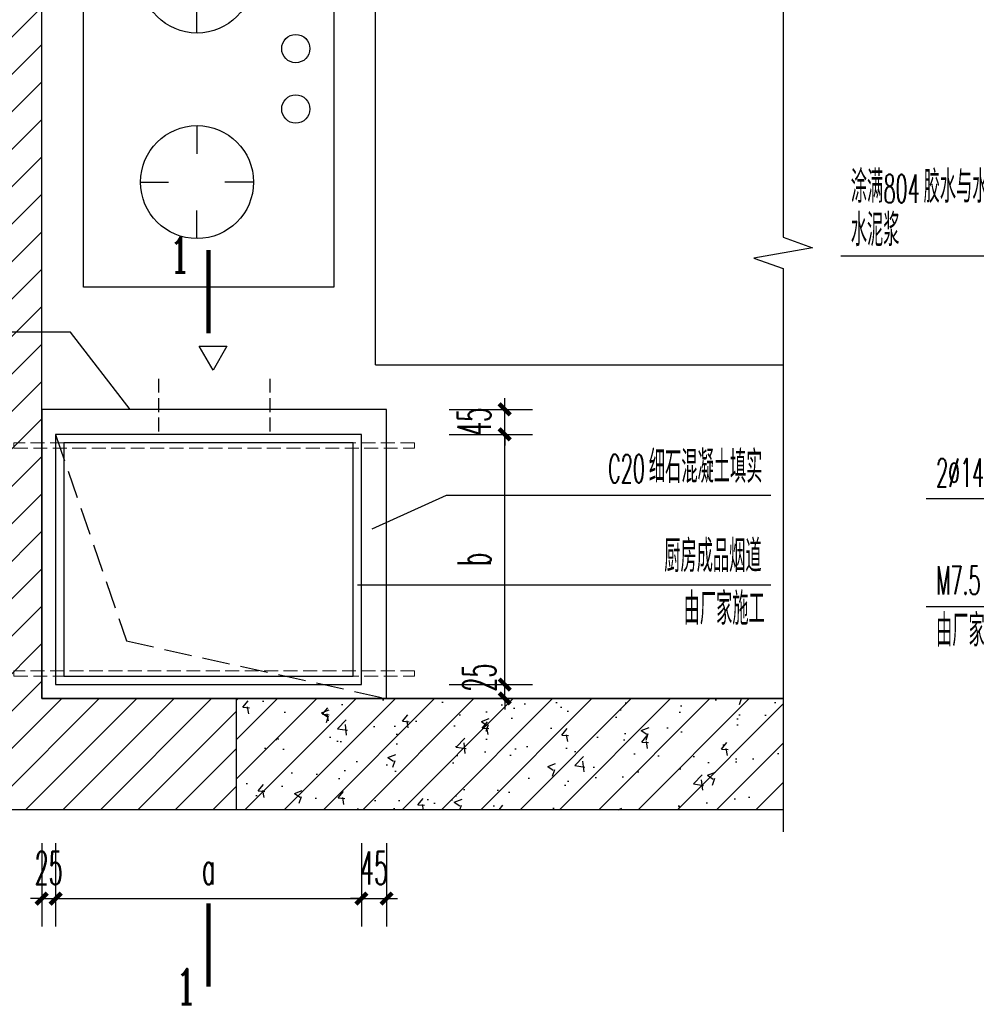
# Model space of a CAD drawing. Extents: x 1779708 to 7299578, y -1121471 to 88434.
# Tile 923 of 1056: x 6939071 to 6939931, y -942554 to -941669. Entities that reach past the tile are written whole.
import ezdxf

# ---------------------------------------------------------------- set-up
doc = ezdxf.new("R2010")
doc.units = 0
doc.header["$LTSCALE"] = 1000
doc.header["$MEASUREMENT"] = 0
doc.linetypes.add('DASH', pattern=[0.35, 0.25, -0.1])
doc.layers.get('0').update_dxf_attribs({"linetype": 'CONTINUOUS'})
doc.layers.get('Defpoints').update_dxf_attribs({"linetype": 'CONTINUOUS'})
doc.layers.add('1', color=1, linetype='CONTINUOUS', lineweight=13)
for name, color, linetype in [('DIM_LEAD', 3, 'CONTINUOUS'), ('DIM_SYMB', 3, 'CONTINUOUS'), ('PUB_DIM', 3, 'CONTINUOUS'), ('PUB_HATCH', 8, 'CONTINUOUS'), ('PUB_TEXT', 7, 'CONTINUOUS'), ('unit-B01$0$LVTRY', 6, 'CONTINUOUS'), ('unit-B01$0$厨具', 6, 'CONTINUOUS'), ('WALL', 255, 'CONTINUOUS'), ('柱', 190, 'CONTINUOUS'), ('烟道', 8, 'CONTINUOUS')]:
    doc.layers.add(name, color=color, linetype=linetype)
doc.styles.add('_TCH_DIM', font='SIMPLEX.shx', dxfattribs={"width": 0.7, "bigfont": 'GBCBIG.shx'})
doc.styles.add('_TCH_DIM_T3', font='SIMPLEX.shx', dxfattribs={"width": 0.4941176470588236, "bigfont": 'GBCBIG.shx'})
doc.styles.add('_TCH_LABEL', font='COMPLEX', dxfattribs={"bigfont": 'GBCBIG'})
doc.dimstyles.new('_TCH_ARCH&&20', dxfattribs={"dimtxt": 59.5, "dimasz": 20, "dimexe": 50, "dimexo": 60, "dimgap": 25.25, "dimtad": 1, "dimdec": 0, "dimzin": 0, "dimdsep": 46, "dimtxsty": '_TCH_DIM_T3', "dimblk": 'ARCHTICK', "dimcen": 0.09, "dimdle": 30, "dimclrt": 7, "dimazin": 2, "dimtfac": 1, "dimtdec": 0, "dimtix": 1, "dimtmove": 2, "dimatfit": 3, "dimfxl": 250, "dimtolj": 1, "dimtzin": 0, "dimarcsym": 0})

# ---------------------------------------------------------------- blocks, each defined once
blk = doc.blocks.new('unit-B01$0$煤气灶')
for p, q in [((-375.0004999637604, 0), (375.000500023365, 0)), ((-375.0004999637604, -450), (-375.0004999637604, 0)), ((375.000500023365, 0), (375.000500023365, -450)), ((-185.7431013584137, -102.0449948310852), (-185.7431013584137, -152.8449950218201)), ((183.8461555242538, -102.0449948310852), (183.8461555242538, -152.8449950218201)), ((-287.3431013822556, -203.6449947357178), (-236.5431013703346, -203.6449947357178)), ((-84.14310139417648, -203.6449947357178), (-134.9431013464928, -203.6449947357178)), ((82.24615556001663, -203.6449947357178), (133.0461555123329, -203.6449947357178)), ((285.4461555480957, -203.6449947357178), (234.6461555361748, -203.6449947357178)), ((-185.7431013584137, -305.2449951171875), (-185.7431013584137, -254.4449949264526)), ((183.8461555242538, -305.2449951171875), (183.8461555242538, -254.4449949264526)), ((375.000500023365, -450), (-375.0004999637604, -450))]:
    blk.add_line(p, q)
for centre, radius in [((-185.7414886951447, -204.2174429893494), 101.6), ((183.8445428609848, -204.2174429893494), 101.6), ((-54.28363186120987, -381.8618884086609), 25.4), ((54.28363198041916, -381.8618884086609), 25.4)]:
    blk.add_circle(centre, radius)
blk = doc.blocks.new('A$C159446C9')
at = {"layer": '烟道', "linetype": 'DASH'}
for p, q in [((5.906139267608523e-05, 43.30133098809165), (25.00005906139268, 6.079880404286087e-05)), ((50.00005906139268, 43.30133098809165), (5.906139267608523e-05, 43.30133098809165)), ((25.00005906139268, 6.079880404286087e-05), (50.00005906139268, 43.30133098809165))]:
    blk.add_line(p, q, dxfattribs=at)
blk = doc.blocks.new('_ArchTick')
at = {"color": 0, "linetype": 'ByBlock', "const_width": 0.4}
blk.add_lwpolyline([(-0.5, -0.5), (0.5, 0.5)], dxfattribs=at)
blk = doc.blocks.new('*D6888')
at = {"layer": 'Defpoints', "color": 0, "transparency": 16777216}
for p in [(1116.359685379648, 1039.536179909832), (1276.359685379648, 1039.536179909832), (1116.359685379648, 994.5361799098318)]:
    blk.add_point(p, dxfattribs=at)
at = {"layer": 'PUB_DIM', "color": 0, "lineweight": -2, "transparency": 16777216}
for p, q in [((1276.359685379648, 1039.536179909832), (1276.359685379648, 1059.536179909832)), ((1176.359685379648, 1039.536179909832), (1326.359685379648, 1039.536179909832)), ((1276.359685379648, 994.5361799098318), (1276.359685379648, 1039.536179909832)), ((1176.359685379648, 994.5361799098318), (1326.359685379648, 994.5361799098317)), ((1276.359685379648, 994.5361799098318), (1276.359685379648, 974.5361799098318))]:
    blk.add_line(p, q, dxfattribs=at)
at = {"layer": 'PUB_DIM', "color": 0, "lineweight": -2, "transparency": 16777216, "xscale": 20, "yscale": 20, "zscale": 20}
for p, rotation in [((1276.359685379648, 1039.536179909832), 270), ((1276.359685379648, 994.5361799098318), 90)]:
    blk.add_blockref('_ArchTick', p, dxfattribs=dict(at, rotation=rotation))
at = {"layer": 'PUB_DIM', "color": 7, "transparency": 16777216, "insert": (1221.359685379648, 1017.036179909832), "char_height": 59.5, "attachment_point": 5, "rotation": 90, "style": '_TCH_DIM_T3'}
blk.add_mtext('\\A1;45', dxfattribs=at)
blk = doc.blocks.new('*D6889')
at = {"layer": 'Defpoints', "color": 0, "transparency": 16777216}
for p in [(1116.359685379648, 994.5361799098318), (1276.359685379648, 994.5361799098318), (1116.359685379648, 544.5361799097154)]:
    blk.add_point(p, dxfattribs=at)
at = {"layer": 'PUB_DIM', "color": 0, "lineweight": -2, "transparency": 16777216}
for p, q in [((1276.359685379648, 514.5361799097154), (1276.359685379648, 1024.536179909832)), ((1176.359685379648, 994.5361799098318), (1326.359685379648, 994.5361799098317)), ((1176.359685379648, 544.5361799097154), (1326.359685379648, 544.5361799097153))]:
    blk.add_line(p, q, dxfattribs=at)
at = {"layer": 'PUB_DIM', "color": 0, "lineweight": -2, "transparency": 16777216, "xscale": 20, "yscale": 20, "zscale": 20}
for p, rotation in [((1276.359685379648, 994.5361799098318), 90), ((1276.359685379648, 544.5361799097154), 270)]:
    blk.add_blockref('_ArchTick', p, dxfattribs=dict(at, rotation=rotation))
at = {"layer": 'PUB_DIM', "color": 7, "transparency": 16777216, "insert": (1221.359685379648, 769.5361799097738), "char_height": 59.5, "attachment_point": 5, "rotation": 90, "style": '_TCH_DIM_T3'}
blk.add_mtext('\\A1;b', dxfattribs=at)
blk = doc.blocks.new('*D6890')
at = {"layer": 'Defpoints', "color": 0, "transparency": 16777216}
for p in [(1116.359685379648, 544.5361799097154), (1276.359685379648, 544.5361799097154), (1116.359685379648, 519.5361799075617)]:
    blk.add_point(p, dxfattribs=at)
at = {"layer": 'PUB_DIM', "color": 0, "lineweight": -2, "transparency": 16777216}
for p, q in [((1276.359685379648, 544.5361799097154), (1276.359685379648, 564.5361799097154)), ((1176.359685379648, 544.5361799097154), (1326.359685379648, 544.5361799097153)), ((1276.359685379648, 519.5361799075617), (1276.359685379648, 544.5361799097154)), ((1176.359685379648, 519.5361799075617), (1326.359685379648, 519.5361799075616)), ((1276.359685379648, 519.5361799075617), (1276.359685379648, 499.5361799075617))]:
    blk.add_line(p, q, dxfattribs=at)
at = {"layer": 'PUB_DIM', "color": 0, "lineweight": -2, "transparency": 16777216, "xscale": 20, "yscale": 20, "zscale": 20}
for p, rotation in [((1276.359685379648, 544.5361799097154), 270), ((1276.359685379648, 519.5361799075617), 90)]:
    blk.add_blockref('_ArchTick', p, dxfattribs=dict(at, rotation=rotation))
at = {"layer": 'PUB_DIM', "color": 7, "transparency": 16777216, "insert": (1230.843874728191, 556.8062547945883), "char_height": 59.5, "attachment_point": 5, "rotation": 90, "style": '_TCH_DIM_T3'}
blk.add_mtext('\\A1;25', dxfattribs=at)
blk = doc.blocks.new('*D6891')
at = {"layer": 'Defpoints', "color": 0, "transparency": 16777216}
for p in [(443.8110146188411, 319.536179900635), (468.8110145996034, 319.536179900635), (468.8110145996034, 159.5361799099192)]:
    blk.add_point(p, dxfattribs=at)
at = {"layer": 'PUB_DIM', "color": 0, "lineweight": -2, "transparency": 16777216}
for p, q in [((443.8110146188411, 259.536179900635), (443.8110146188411, 109.5361799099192)), ((468.8110145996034, 259.536179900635), (468.8110145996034, 109.5361799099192)), ((443.8110146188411, 159.5361799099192), (423.8110146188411, 159.5361799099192)), ((443.8110146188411, 159.5361799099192), (468.8110145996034, 159.5361799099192)), ((468.8110145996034, 159.5361799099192), (488.8110145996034, 159.5361799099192))]:
    blk.add_line(p, q, dxfattribs=at)
at = {"layer": 'PUB_DIM', "color": 0, "lineweight": -2, "transparency": 16777216, "xscale": 20, "yscale": 20, "zscale": 20}
blk.add_blockref('_ArchTick', (443.8110146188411, 159.5361799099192), dxfattribs=at)
at = {"layer": 'PUB_DIM', "color": 0, "lineweight": -2, "transparency": 16777216, "xscale": 20, "yscale": 20, "zscale": 20, "rotation": 180}
blk.add_blockref('_ArchTick', (468.8110145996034, 159.5361799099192), dxfattribs=at)
at = {"layer": 'PUB_DIM', "color": 7, "transparency": 16777216, "insert": (456.3110146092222, 214.5361799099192), "char_height": 59.5, "attachment_point": 5, "style": '_TCH_DIM_T3'}
blk.add_mtext('\\A1;25', dxfattribs=at)
blk = doc.blocks.new('*D6892')
at = {"layer": 'Defpoints', "color": 0, "transparency": 16777216}
for p in [(468.8110145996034, 319.536179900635), (1018.811014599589, 319.5361799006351), (1018.811014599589, 159.5361799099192)]:
    blk.add_point(p, dxfattribs=at)
at = {"layer": 'PUB_DIM', "color": 0, "lineweight": -2, "transparency": 16777216}
for p, q in [((468.8110145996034, 259.536179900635), (468.8110145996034, 109.5361799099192)), ((1018.811014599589, 259.5361799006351), (1018.811014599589, 109.5361799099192)), ((438.8110145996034, 159.5361799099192), (1048.811014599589, 159.5361799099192))]:
    blk.add_line(p, q, dxfattribs=at)
at = {"layer": 'PUB_DIM', "color": 0, "lineweight": -2, "transparency": 16777216, "xscale": 20, "yscale": 20, "zscale": 20, "rotation": 180}
blk.add_blockref('_ArchTick', (468.8110145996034, 159.5361799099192), dxfattribs=at)
at = {"layer": 'PUB_DIM', "color": 0, "lineweight": -2, "transparency": 16777216, "xscale": 20, "yscale": 20, "zscale": 20}
blk.add_blockref('_ArchTick', (1018.811014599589, 159.5361799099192), dxfattribs=at)
at = {"layer": 'PUB_DIM', "color": 7, "transparency": 16777216, "insert": (743.8110145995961, 214.5361799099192), "char_height": 59.5, "attachment_point": 5, "style": '_TCH_DIM_T3'}
blk.add_mtext('\\A1;a', dxfattribs=at)
blk = doc.blocks.new('*D6893')
at = {"layer": 'Defpoints', "color": 0, "transparency": 16777216}
for p in [(1018.811014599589, 319.5361799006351), (1063.811014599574, 319.5361799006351), (1063.811014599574, 159.5361799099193)]:
    blk.add_point(p, dxfattribs=at)
at = {"layer": 'PUB_DIM', "color": 0, "lineweight": -2, "transparency": 16777216}
for p, q in [((1018.811014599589, 259.5361799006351), (1018.811014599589, 109.5361799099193)), ((1063.811014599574, 259.5361799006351), (1063.811014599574, 109.5361799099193)), ((1018.811014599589, 159.5361799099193), (998.8110145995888, 159.5361799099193)), ((1018.811014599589, 159.5361799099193), (1063.811014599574, 159.5361799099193)), ((1063.811014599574, 159.5361799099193), (1083.811014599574, 159.5361799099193))]:
    blk.add_line(p, q, dxfattribs=at)
at = {"layer": 'PUB_DIM', "color": 0, "lineweight": -2, "transparency": 16777216, "xscale": 20, "yscale": 20, "zscale": 20}
blk.add_blockref('_ArchTick', (1018.811014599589, 159.5361799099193), dxfattribs=at)
at = {"layer": 'PUB_DIM', "color": 0, "lineweight": -2, "transparency": 16777216, "xscale": 20, "yscale": 20, "zscale": 20, "rotation": 180}
blk.add_blockref('_ArchTick', (1063.811014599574, 159.5361799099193), dxfattribs=at)
at = {"layer": 'PUB_DIM', "color": 7, "transparency": 16777216, "insert": (1041.311014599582, 214.5361799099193), "char_height": 59.5, "attachment_point": 5, "style": '_TCH_DIM_T3'}
blk.add_mtext('\\A1;45', dxfattribs=at)
blk = doc.blocks.new('A$C516E6793')
at = {"layer": 'DIM_LEAD'}
for p, q in [((584.5776374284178, 858.1503108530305), (-7.722568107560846, 858.1503108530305)), ((584.5776374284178, 421.4542286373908), (145.6913614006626, 421.4542286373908)), ((584.5776374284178, 227.6412636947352), (145.6913614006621, 227.6412636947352))]:
    blk.add_line(p, q, dxfattribs=at)
at = {"layer": 'PUB_TEXT', "style": '_TCH_DIM'}
for s, height, width, p in [('涂满', 57.87234042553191, 0.7, (10.27743189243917, 954.1503108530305)), ('胶水与水泥素灰按', 57.87234042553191, 0.7, (141.2561552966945, 954.1503108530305)), ('804', 51, 0.4941176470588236, (69.25615529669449, 954.1503108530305)), ('水泥浆', 57.87234042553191, 0.7, (10.27743189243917, 876.1503108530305))]:
    blk.add_text(s, height=height, dxfattribs=dict(at, width=width)).set_placement(p)
at = {"layer": 'PUB_TEXT', "color": 7, "style": '_TCH_DIM'}
for s, height, width, p in [('2%%c14', 51, 0.4941176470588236, (163.6913614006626, 443.2840158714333)), ('M7.5', 51, 0.4941176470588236, (163.6913614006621, 249.4710509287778)), ('由厂家施工', 57.87234042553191, 0.7, (163.6913614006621, 156.0242424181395))]:
    blk.add_text(s, height=height, dxfattribs=dict(at, width=width)).set_placement(p)
blk = doc.blocks.new('A$C1E933F20')
at = {"layer": 'PUB_HATCH'}
h = blk.add_hatch(dxfattribs=at)
h.set_pattern_fill('ANSI31', color=256, scale=30, style=0)
h.set_pattern_definition([(45, (109936.716233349, -407933.1475544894), (-33.67596045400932, 33.67596045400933), [])])
h.paths.add_polyline_path([(793.8110145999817, 319.536179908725), (793.8110145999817, 519.5361799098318), (443.8110145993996, 519.5361799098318), (443.8110145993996, 1039.536179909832), (443.8110146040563, 2362.495516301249), (343.8110146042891, 2362.495516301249), (343.8110145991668, 419.5361799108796), (76.77941564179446, 419.5361799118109), (76.77941564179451, 319.5361799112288)])
h = blk.add_hatch(dxfattribs=at)
h.set_pattern_fill('钢筋混凝土', color=256, scale=20, style=0)
h.set_pattern_definition([(45, (109936.716233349, -407933.1475544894), (-35.35533905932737, 35.35533905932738), []), (49.99999999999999, (109936.716233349, -407933.1475544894), (143.4520365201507, -12.55042699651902), [15, -165]), (355, (109936.716233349, -407933.1475544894), (-27.7502667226, 150.4384267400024), [12, -132]), (100.4514, (109948.670569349, -407934.1934224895), (115.7018763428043, 137.8879084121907), [12.748038, -140.2284224]), (46.18420000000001, (109936.716233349, -407893.1475544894), (213.4482097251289, -33.10380286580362), [22.5, -247.5]), (96.6356, (109954.503582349, -407895.9062158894), (186.9325411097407, 194.8235741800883), [19.1220576, -210.3426]), (351.1842, (109936.716233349, -407893.1475544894), (186.9323890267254, 194.8237201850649), [18, -198]), (21, (109956.716233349, -407903.1475544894), (119.3814104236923, -80.52377813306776), [15, -165]), (326.0000000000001, (109956.716233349, -407903.1475544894), (48.66306638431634, 145.0300090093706), [12, -132]), (71.4514, (109966.664679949, -407909.8578756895), (168.044525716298, 64.50609934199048), [12.748038, -140.2284224]), (37.50000000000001, (109936.716233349, -407933.1475544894), (2.431971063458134, 66.5787707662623), [0, -130.4, 0, -134, 0, -132.5]), (7.499999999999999, (109936.716233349, -407933.1475544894), (52.61390748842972, 78.88234237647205), [0, -76.39999999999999, 0, -127.4, 0, -50.5]), (327.5, (109892.116233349, -407933.1475544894), (106.7644872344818, -4.510974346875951), [0, -50, 0, -156, 0, -207]), (317.5, (109872.116233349, -407933.1475544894), (116.6372338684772, 20.02099646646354), [0, -65, 0, -103.6, 0, -147])])
h.paths.add_polyline_path([(793.8110145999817, 519.5361799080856), (793.8110145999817, 319.536179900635), (1777.033358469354, 319.536179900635), (1777.033358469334, 519.5361799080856)])
at = {"layer": '1', "linetype": 'DASH', "ltscale": 0.1}
for points in [[(1113.81101460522, 979.5361799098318), (393.8110146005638, 979.5361799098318), (393.8110146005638, 969.5642128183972), (1113.81101460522, 969.5642128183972)], [(1113.81101460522, 569.5081470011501), (393.8110146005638, 569.5081470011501), (393.8110146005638, 559.5361799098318), (1113.81101460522, 559.5361799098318)]]:
    blk.add_lwpolyline(points, close=True, dxfattribs=at)
at = {"layer": 'DIM_LEAD'}
for p, q in [((495.3302109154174, 1178.062696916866), (176.6227297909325, 1178.062696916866)), ((602.5554492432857, 1039.536179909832), (495.3302109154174, 1178.062696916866)), ((1037.780300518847, 824.5723791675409), (1171.877278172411, 885.3554723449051)), ((1171.877278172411, 885.3554723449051), (1755.074043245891, 885.3554723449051)), ((1011.714846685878, 723.6937704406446), (1408.550486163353, 723.693770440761)), ((1408.550486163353, 723.693770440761), (1755.074043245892, 723.693770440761))]:
    blk.add_line(p, q, dxfattribs=at)
at = {"layer": 'DIM_SYMB'}
blk.add_lwpolyline([(1777.033358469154, 2362.495516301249), (1777.033358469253, 1349.14084810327), (1829.533358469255, 1330.0324108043), (1724.533358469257, 1311.518077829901), (1777.033358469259, 1292.89084810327), (1777.033358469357, 279.5361799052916)], dxfattribs=at)
at = {"layer": 'DIM_SYMB', "const_width": 7.5}
for points in [[(743.644622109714, 1326.247297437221), (743.644622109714, 1176.247297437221)], [(743.644622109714, 151.3469719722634), (743.644622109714, 1.346971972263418)]]:
    blk.add_lwpolyline(points, dxfattribs=at)
at = {"layer": 'unit-B01$0$厨具'}
for p, q in [((1043.811014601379, 1119.536179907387), (1043.811014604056, 2362.495516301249)), ((1043.811014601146, 1119.536179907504), (1777.03335846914, 1119.536179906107))]:
    blk.add_line(p, q, dxfattribs=at)
at = {"layer": 'WALL'}
for p, q in [((443.8110145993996, 519.5361799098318), (443.8110146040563, 2362.495516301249)), ((1777.033358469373, 519.5361799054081), (443.811014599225, 519.5361799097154)), ((1777.033358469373, 319.5361799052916), (76.77941564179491, 319.5361799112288))]:
    blk.add_line(p, q, dxfattribs=at)
blk.add_lwpolyline([(1777.033358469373, 319.536179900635), (793.8110145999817, 319.536179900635), (793.8110145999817, 519.5361799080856), (1777.033358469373, 519.5361799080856)], dxfattribs=at)
at = {"layer": '烟道', "linetype": 'DASH', "ltscale": 0.1}
for p, q in [((653.8110145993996, 1094.647351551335), (653.8110145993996, 994.5361799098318)), ((853.8110145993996, 1094.647351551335), (853.8110145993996, 994.5361799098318))]:
    blk.add_line(p, q, dxfattribs=at)
at = {"layer": '烟道'}
for points in [[(443.8110145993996, 1039.536179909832), (443.8110145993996, 519.5361799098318), (1063.8110145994, 519.5361799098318), (1063.8110145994, 1039.536179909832)], [(468.8110145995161, 994.5361799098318), (468.8110145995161, 544.5361799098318), (1018.811014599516, 544.5361799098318), (1018.811014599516, 994.5361799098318)], [(483.8110145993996, 979.5361799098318), (483.8110145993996, 559.5361799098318), (1003.8110145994, 559.5361799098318), (1003.8110145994, 979.5361799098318)]]:
    blk.add_lwpolyline(points, close=True, dxfattribs=at)
at = {"layer": '烟道', "linetype": 'DASH', "ltscale": 0.2}
blk.add_lwpolyline([(468.8110145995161, 994.5361799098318), (596.1012388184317, 622.994306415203), (1063.8110145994, 519.5361799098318)], dxfattribs=at)
at = {"layer": 'unit-B01$0$LVTRY', "rotation": 90}
blk.add_blockref('unit-B01$0$煤气灶', (518.8110146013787, 1634.005224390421), dxfattribs=at)
at = {"layer": '柱', "xscale": -0.9999999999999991, "rotation": 240.0000000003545}
blk.add_blockref('A$C159446C9', (714.2827265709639, 1131.559695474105), dxfattribs=at)
at = {"layer": 'PUB_TEXT', "color": 7}
for s, height, style, width, p in [('1', 63.75, '_TCH_LABEL', 0.7058823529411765, (672.8875738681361, 1285.888150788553)), ('楼板预留孔洞', 57.87234042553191, '_TCH_DIM', 0.7, (194.6227297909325, 1199.892484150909)), ('细石混凝土填实', 57.87234042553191, '_TCH_DIM', 0.7, (1535.563404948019, 907.1852595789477)), ('C20', 51, '_TCH_DIM', 0.4941176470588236, (1462.363404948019, 907.1852595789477)), ('厨房成品烟道', 57.87234042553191, '_TCH_DIM', 0.7, (1563.265532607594, 746.8001534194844)), ('由厂家施工', 57.87234042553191, '_TCH_DIM', 0.7, (1598.116596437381, 652.0767491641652)), ('1', 63.75, '_TCH_LABEL', 0.7058823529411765, (684.0017649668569, -30.52802802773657))]:
    blk.add_text(s, height=height, dxfattribs=dict(at, style=style, width=width)).set_placement(p)
at = {"layer": 'PUB_DIM'}
for p1, p2, distance, picture, middle in [((1116.359685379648, 994.5361799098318), (1116.359685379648, 1039.536179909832), -160, '*D6888', (1221.359685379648, 1017.036179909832)), ((443.8110146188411, 319.536179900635), (468.8110145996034, 319.536179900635), -159.99999999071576, '*D6891', (456.3110146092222, 214.5361799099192)), ((1018.811014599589, 319.5361799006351), (1063.811014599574, 319.5361799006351), -159.9999999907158, '*D6893', (1041.311014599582, 214.5361799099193))]:
    dim = blk.add_aligned_dim(p1=p1, p2=p2, distance=distance, dimstyle='_TCH_ARCH&&20', dxfattribs=at)
    dim.commit()
    dim.dimension.update_dxf_attribs({"geometry": picture, "text_midpoint": middle})
for p1, p2, distance, text, picture, middle in [((1116.359685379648, 544.5361799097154), (1116.359685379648, 994.5361799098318), -160, 'b', '*D6889', (1221.359685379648, 769.5361799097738)), ((468.8110145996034, 319.536179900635), (1018.811014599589, 319.5361799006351), -159.99999999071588, 'a', '*D6892', (743.8110145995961, 214.5361799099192))]:
    dim = blk.add_aligned_dim(p1=p1, p2=p2, distance=distance, text=text, dimstyle='_TCH_ARCH&&20', dxfattribs=at)
    dim.commit()
    dim.dimension.update_dxf_attribs({"geometry": picture, "text_midpoint": middle})
dim = blk.add_linear_dim(base=(1276.359685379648, 544.5361799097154), p1=(1116.359685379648, 519.5361799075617), p2=(1116.359685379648, 544.5361799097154), angle=90, dimstyle='_TCH_ARCH&&20', dxfattribs=at)
dim.commit()
dim.dimension.update_dxf_attribs({"geometry": '*D6890', "text_midpoint": (1230.843874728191, 556.8062547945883), "dimtype": 161})

msp = doc.modelspace()

# ---------------------------------------------------------------- block references
at = {"layer": 'PUB_DIM', "xscale": 0.5, "yscale": 0.5, "zscale": 0.5}
msp.add_blockref('A$C1E933F20', (6938868.695896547, -942538.703225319), dxfattribs=at)
at = {"layer": 'PUB_HATCH', "xscale": 0.5, "yscale": 0.5, "zscale": 0.5}
msp.add_blockref('A$C516E6793', (6939812.870409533, -942310.2697752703, -1.000000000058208e-09), dxfattribs=at)

doc.saveas('drawing.dxf')
